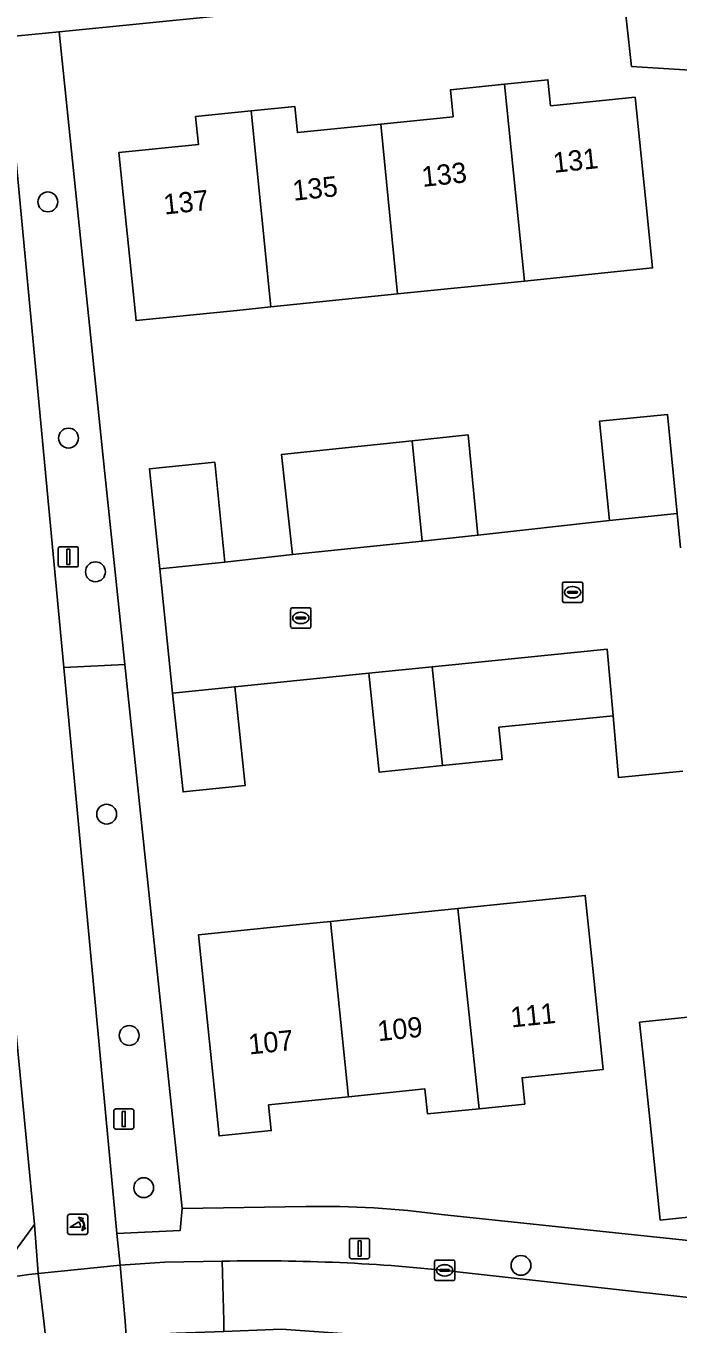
# Model space of a CAD drawing. Extents: x 158455 to 159797, y 387218 to 388672.
# Drawn here: x 159101.4 to 159133.6, y 387999.9 to 388063.9 of the extents above; entities that cross this region are included whole.
import ezdxf

# ---------------------------------------------------------------- set-up
doc = ezdxf.new("R2010")
doc.units = 0
for name, color, linetype in [('IMGEO_Boom', 7, 'Continuous'), ('IMGEO_Erf', 7, 'Continuous'), ('IMGEO_Fietspad_gesloten', 7, 'Continuous'), ('IMGEO_Groenvoorziening', 7, 'Continuous'), ('IMGEO_Kolk', 7, 'Continuous'), ('IMGEO_Lichtmast', 7, 'Continuous'), ('IMGEO_Muur', 7, 'Continuous'), ('IMGEO_Pand', 7, 'Continuous'), ('IMGEO_Pand_nummerreeks', 7, 'Continuous'), ('IMGEO_Poller', 7, 'Continuous'), ('IMGEO_Rijbaan_lokaal_open', 7, 'Continuous'), ('IMGEO_Voetpad_open', 7, 'Continuous')]:
    doc.layers.add(name, color=color, linetype=linetype)

msp = doc.modelspace()

# ---------------------------------------------------------------- linework, layer by layer
at = {"layer": 'IMGEO_Boom'}
for centre in [(159102.482, 388055.198), (159103.501, 388043.55), (159104.83, 388036.957), (159105.38, 388025.004), (159106.491, 388014.092), (159107.21, 388006.585), (159125.81, 388002.753)]:
    msp.add_circle(centre, 0.489, dxfattribs=at)
at = {"layer": 'IMGEO_Erf'}
for points in [[(159156.466, 388060.289), (159131.266, 388061.875), (159130.762, 388066.361), (159103.037, 388063.591), (159105.288, 388041.81), (159106.281, 388032.378), (159109.103, 388005.564), (159115.2, 388005.654)], [(159133.793, 388027.122), (159130.624, 388026.809), (159130.353, 388029.861), (159124.716, 388029.29), (159124.878, 388027.694), (159121.947, 388027.397), (159118.813, 388027.08), (159118.306, 388031.953), (159111.695, 388031.284), (159112.208, 388026.411), (159109.149, 388026.101), (159108.635, 388030.974), (159108.001, 388037.108), (159107.499, 388042.035), (159110.713, 388042.362), (159111.215, 388037.435), (159114.553, 388037.811), (159113.999, 388042.74), (159120.449, 388043.415), (159123.199, 388043.703), (159123.689, 388038.756), (159130.167, 388039.494), (159129.682, 388044.388), (159133.028, 388044.719), (159133.513, 388039.825), (159133.681, 388038.133)], [(159135.284, 388005.258), (159132.676, 388004.987), (159132.159, 388009.961), (159131.882, 388012.623), (159131.661, 388014.747), (159138.148, 388015.421)], [(159121.896, 388005.262), (159145.774, 388002.751), (159151.982, 388002.932), (159156.953, 388003.717), (159160.847, 388004.687), (159163.692, 388005.681), (159164.516, 388006.276)]]:
    msp.add_lwpolyline(points, dxfattribs=at)
for points in [[(159127.141, 388061.221), (159127.273, 388059.93), (159131.438, 388060.355), (159131.946, 388055.381), (159132.297, 388051.942), (159125.984, 388051.297), (159119.727, 388050.659), (159113.469, 388050.02), (159111.806, 388049.85), (159106.831, 388049.342), (159105.985, 388057.628), (159109.904, 388058.028), (159109.763, 388059.404), (159112.502, 388059.684), (159114.653, 388059.903), (159114.785, 388058.614), (159118.892, 388059.033), (159122.464, 388059.398), (159122.328, 388060.73), (159125, 388061.003)], [(159125.865, 388012.007), (159125.998, 388010.71), (159123.756, 388010.481), (159121.203, 388010.22), (159121.076, 388011.46), (159117.306, 388011.074), (159113.366, 388010.671), (159113.496, 388009.402), (159110.926, 388009.14), (159109.913, 388019.049), (159114.888, 388019.558), (159116.422, 388019.715), (159122.7, 388020.357), (159128.981, 388021), (159129.35, 388017.391), (159129.859, 388012.416)]]:
    msp.add_lwpolyline(points, close=True, dxfattribs=at)
msp.add_arc((159116.048, 387962.747), 42.915, 82.1675, 91.13168, dxfattribs=at)
at = {"layer": 'IMGEO_Fietspad_gesloten'}
msp.add_lwpolyline([(159099.438, 388029.434), (159101.83, 388004.777), (159102.005, 388002.359), (159106.049, 388002.764), (159105.882, 388004.329), (159103.262, 388032.237), (159100.343, 388063.322)], dxfattribs=at)
msp.add_lwpolyline([(159106.049, 388002.764), (159102.005, 388002.359), (159102.279, 388000), (159102.4, 387998.948), (159106.35, 387999.284), (159106.289, 388000)], close=True, dxfattribs=at)
at = {"layer": 'IMGEO_Groenvoorziening'}
for points in [[(159105.288, 388041.81), (159103.037, 388063.591), (159100.343, 388063.322), (159103.262, 388032.237), (159106.281, 388032.378)], [(159109.103, 388005.564), (159106.281, 388032.378), (159103.262, 388032.237), (159105.882, 388004.329), (159109.012, 388004.475)], [(159097.495, 388024.625), (159099.516, 388003.83), (159097.856, 388003.486), (159096.256, 388003.155), (159096.396, 388002.466), (159100.664, 388003.179), (159101.83, 388004.777), (159099.438, 388029.434), (159096.218, 388029.047)]]:
    msp.add_lwpolyline(points, close=True, dxfattribs=at)
at = {"layer": 'IMGEO_Kolk'}
for p, q in [((159127.853, 388035.523), (159127.853, 388036.375)), ((159127.928, 388036.449), (159128.78, 388036.449)), ((159128.854, 388036.375), (159128.854, 388035.523)), ((159128.112, 388035.943), (159128.112, 388035.955)), ((159128.55, 388035.906), (159128.152, 388035.906)), ((159128.155, 388035.992), (159128.553, 388035.992)), ((159128.341, 388036.229), (159128.366, 388036.229)), ((159128.596, 388035.955), (159128.596, 388035.943)), ((159114.454, 388034.254), (159114.454, 388035.106)), ((159114.529, 388035.18), (159115.381, 388035.18)), ((159115.455, 388035.106), (159115.455, 388034.254)), ((159128.78, 388035.449), (159127.928, 388035.449)), ((159128.364, 388035.669), (159128.339, 388035.669)), ((159114.713, 388034.674), (159114.713, 388034.686)), ((159115.151, 388034.637), (159114.753, 388034.637)), ((159114.756, 388034.723), (159115.154, 388034.723)), ((159114.942, 388034.96), (159114.967, 388034.96)), ((159115.197, 388034.686), (159115.197, 388034.674)), ((159115.381, 388034.18), (159114.529, 388034.18)), ((159114.965, 388034.4), (159114.94, 388034.4)), ((159121.548, 388002.084), (159121.548, 388002.936)), ((159121.623, 388003.01), (159122.475, 388003.01)), ((159121.807, 388002.504), (159121.807, 388002.516)), ((159122.245, 388002.467), (159121.847, 388002.467)), ((159121.85, 388002.553), (159122.248, 388002.553)), ((159122.036, 388002.79), (159122.061, 388002.79)), ((159122.291, 388002.516), (159122.291, 388002.504)), ((159122.549, 388002.936), (159122.549, 388002.084)), ((159122.475, 388002.01), (159121.623, 388002.01)), ((159122.059, 388002.23), (159122.034, 388002.23))]:
    msp.add_line(p, q, dxfattribs=at)
for points in [[(159127.853, 388035.523), (159127.853, 388036.375)], [(159127.928, 388036.449), (159128.78, 388036.449)], [(159128.854, 388036.375), (159128.854, 388035.523)], [(159114.454, 388034.254), (159114.454, 388035.106)], [(159114.529, 388035.18), (159115.381, 388035.18)], [(159115.455, 388035.106), (159115.455, 388034.254)], [(159128.78, 388035.449), (159127.928, 388035.449)], [(159115.381, 388034.18), (159114.529, 388034.18)], [(159121.548, 388002.084), (159121.548, 388002.936)], [(159121.623, 388003.01), (159122.475, 388003.01)], [(159122.549, 388002.936), (159122.549, 388002.084)], [(159122.475, 388002.01), (159121.623, 388002.01)]]:
    msp.add_lwpolyline(points, dxfattribs=at)
for centre, radius, start, end in [((159127.93, 388036.373), 0.0765, 91.55205, 178.44795), ((159127.93, 388036.373), 0.0765, 91.55205, 178.44795), ((159128.778, 388036.373), 0.0765, 1.55205, 88.44795), ((159128.778, 388036.373), 0.0765, 1.55205, 88.44795), ((159128.152, 388035.952), 0.0403, 85.87752, 175.75265), ((159128.149, 388035.942), 0.0366, 178.93798, 274.71019), ((159128.553, 388035.949), 0.043, 264.86636, 352.45326), ((159128.557, 388035.954), 0.0386, 1.73085, 96.63898), ((159114.531, 388035.104), 0.0765, 91.55205, 178.44795), ((159114.531, 388035.104), 0.0765, 91.55205, 178.44795), ((159115.379, 388035.104), 0.0765, 1.55205, 88.44795), ((159115.379, 388035.104), 0.0765, 1.55205, 88.44795), ((159127.93, 388035.525), 0.0765, 181.55205, 268.44795), ((159127.93, 388035.525), 0.0765, 181.55205, 268.44795), ((159128.778, 388035.525), 0.0765, 271.55205, 358.44795), ((159128.778, 388035.525), 0.0765, 271.55205, 358.44795), ((159114.753, 388034.683), 0.0403, 85.87752, 175.75265), ((159114.75, 388034.673), 0.0366, 178.93798, 274.71019), ((159115.154, 388034.68), 0.043, 264.86636, 352.45326), ((159115.158, 388034.685), 0.0386, 1.73085, 96.63898), ((159114.531, 388034.256), 0.0765, 181.55205, 268.44795), ((159114.531, 388034.256), 0.0765, 181.55205, 268.44795), ((159115.379, 388034.256), 0.0765, 271.55205, 358.44795), ((159115.379, 388034.256), 0.0765, 271.55205, 358.44795), ((159121.625, 388002.934), 0.0765, 91.55205, 178.44795), ((159121.625, 388002.934), 0.0765, 91.55205, 178.44795), ((159121.847, 388002.513), 0.0403, 85.87752, 175.75265), ((159121.844, 388002.503), 0.0366, 178.93798, 274.71019), ((159122.248, 388002.51), 0.043, 264.86636, 352.45326), ((159122.252, 388002.515), 0.0386, 1.73085, 96.63898), ((159122.473, 388002.934), 0.0765, 1.55205, 88.44795), ((159122.473, 388002.934), 0.0765, 1.55205, 88.44795), ((159121.625, 388002.086), 0.0765, 181.55205, 268.44795), ((159121.625, 388002.086), 0.0765, 181.55205, 268.44795), ((159122.473, 388002.086), 0.0765, 271.55205, 358.44795), ((159122.473, 388002.086), 0.0765, 271.55205, 358.44795)]:
    msp.add_arc(centre, radius, start, end, dxfattribs=at)
for centre, major_axis, ratio, start_param, end_param in [((159128.34, 388035.949), (-0.387, 0.002), 0.722429, 4.712389, 7.853982), ((159128.365, 388035.949), (-0.39, 0.002), 0.717154, 1.570796, 4.712389), ((159114.941, 388034.68), (-0.387, 0.002), 0.722429, 4.712389, 7.853982), ((159114.966, 388034.68), (-0.39, 0.002), 0.717154, 1.570796, 4.712389), ((159122.035, 388002.51), (-0.387, 0.002), 0.722429, 4.712389, 7.853982), ((159122.06, 388002.51), (-0.39, 0.002), 0.717154, 1.570796, 4.712389)]:
    msp.add_ellipse(centre, major_axis=major_axis, ratio=ratio, start_param=start_param, end_param=end_param, dxfattribs=at)
at = {"layer": 'IMGEO_Lichtmast'}
for p, q in [((159102.995, 388037.296), (159102.995, 388038.096)), ((159102.995, 388038.096), (159102.995, 388037.296)), ((159103.095, 388038.196), (159103.885, 388038.196)), ((159103.885, 388038.196), (159103.095, 388038.196)), ((159103.985, 388038.096), (159103.985, 388037.296)), ((159103.985, 388037.296), (159103.985, 388038.096)), ((159103.885, 388037.196), (159103.095, 388037.196)), ((159103.095, 388037.196), (159103.885, 388037.196)), ((159105.732, 388009.572), (159105.732, 388010.372)), ((159105.732, 388010.372), (159105.732, 388009.572)), ((159105.832, 388010.472), (159106.622, 388010.472)), ((159106.622, 388010.472), (159105.832, 388010.472)), ((159106.722, 388010.372), (159106.722, 388009.572)), ((159106.722, 388009.572), (159106.722, 388010.372)), ((159106.622, 388009.472), (159105.832, 388009.472)), ((159105.832, 388009.472), (159106.622, 388009.472)), ((159117.355, 388003.185), (159117.355, 388003.985)), ((159117.355, 388003.985), (159117.355, 388003.185)), ((159117.455, 388004.085), (159118.245, 388004.085)), ((159118.245, 388004.085), (159117.455, 388004.085)), ((159118.345, 388003.985), (159118.345, 388003.185)), ((159118.345, 388003.185), (159118.345, 388003.985)), ((159118.245, 388003.085), (159117.455, 388003.085)), ((159117.455, 388003.085), (159118.245, 388003.085))]:
    msp.add_line(p, q, dxfattribs=at)
for points in [[(159103.415, 388038.071), (159103.565, 388038.071), (159103.565, 388037.321), (159103.415, 388037.321), (159103.415, 388038.071)], [(159106.152, 388010.347), (159106.302, 388010.347), (159106.302, 388009.597), (159106.152, 388009.597), (159106.152, 388010.347)], [(159117.775, 388003.96), (159117.925, 388003.96), (159117.925, 388003.21), (159117.775, 388003.21), (159117.775, 388003.96)]]:
    msp.add_lwpolyline(points, dxfattribs=at)
for centre, start, end in [((159103.095, 388038.096), 90, 180), ((159103.095, 388038.096), 90, 180), ((159103.885, 388038.096), 0, 90), ((159103.885, 388038.096), 360, 90), ((159103.095, 388037.296), 180, 270), ((159103.095, 388037.296), 180, 270), ((159103.885, 388037.296), 270, 0), ((159103.885, 388037.296), 270, 0), ((159105.832, 388010.372), 90, 180), ((159105.832, 388010.372), 90, 180), ((159106.622, 388010.372), 0, 90), ((159106.622, 388010.372), 360, 90), ((159105.832, 388009.572), 180, 270), ((159105.832, 388009.572), 180, 270), ((159106.622, 388009.572), 270, 0), ((159106.622, 388009.572), 270, 0), ((159117.455, 388003.985), 90, 180), ((159117.455, 388003.985), 90, 180), ((159118.245, 388003.985), 0, 90), ((159118.245, 388003.985), 360, 90), ((159117.455, 388003.185), 180, 270), ((159117.455, 388003.185), 180, 270), ((159118.245, 388003.185), 270, 0), ((159118.245, 388003.185), 270, 0)]:
    msp.add_arc(centre, 0.1, start, end, dxfattribs=at)
at = {"layer": 'IMGEO_Muur'}
for points in [[(159118.306, 388031.953), (159111.695, 388031.284)], [(159133.793, 388027.122), (159130.624, 388026.809)]]:
    msp.add_lwpolyline(points, dxfattribs=at)
at = {"layer": 'IMGEO_Pand'}
for points in [[(159119.727, 388050.659), (159125.984, 388051.297), (159125, 388061.003), (159122.328, 388060.73), (159122.464, 388059.398), (159118.892, 388059.033)], [(159125.984, 388051.297), (159132.297, 388051.942), (159131.946, 388055.381), (159131.438, 388060.355), (159127.273, 388059.93), (159127.141, 388061.221), (159125, 388061.003)], [(159112.502, 388059.684), (159109.763, 388059.404), (159109.904, 388058.028), (159105.985, 388057.628), (159106.831, 388049.342), (159111.806, 388049.85), (159113.469, 388050.02)], [(159119.727, 388050.659), (159118.892, 388059.033), (159114.785, 388058.614), (159114.653, 388059.903), (159112.502, 388059.684), (159113.469, 388050.02)], [(159133.513, 388039.825), (159133.028, 388044.719), (159129.682, 388044.388), (159130.167, 388039.494)], [(159120.942, 388038.472), (159120.449, 388043.415), (159113.999, 388042.74), (159114.553, 388037.811)], [(159120.942, 388038.472), (159123.689, 388038.756), (159123.199, 388043.703), (159120.449, 388043.415)], [(159108.001, 388037.108), (159111.215, 388037.435), (159110.713, 388042.362), (159107.499, 388042.035)], [(159121.426, 388032.269), (159121.947, 388027.397), (159124.878, 388027.694), (159124.716, 388029.29), (159130.353, 388029.861), (159130.056, 388033.144), (159124.365, 388032.567)], [(159121.426, 388032.269), (159118.306, 388031.953), (159118.813, 388027.08), (159121.947, 388027.397)], [(159112.208, 388026.411), (159111.695, 388031.284), (159108.635, 388030.974), (159109.149, 388026.101)], [(159122.7, 388020.357), (159123.756, 388010.481), (159125.998, 388010.71), (159125.865, 388012.007), (159129.859, 388012.416), (159129.35, 388017.391), (159128.981, 388021)], [(159117.306, 388011.074), (159121.076, 388011.46), (159121.203, 388010.22), (159123.756, 388010.481), (159122.7, 388020.357), (159116.422, 388019.715), (159117.293, 388011.201)], [(159117.306, 388011.074), (159117.293, 388011.201), (159116.422, 388019.715), (159114.888, 388019.558), (159109.913, 388019.049), (159110.926, 388009.14), (159113.496, 388009.402), (159113.366, 388010.671)], [(159138.148, 388015.421), (159131.661, 388014.747), (159131.882, 388012.623), (159132.159, 388009.961), (159132.676, 388004.987), (159135.284, 388005.258), (159135.151, 388006.534), (159138.986, 388006.933)]]:
    msp.add_lwpolyline(points, close=True, dxfattribs=at)
at = {"layer": 'IMGEO_Poller'}
for p, q in [((159103.455, 388005.18), (159103.455, 388004.373)), ((159103.455, 388005.18), (159103.455, 388004.373)), ((159104.357, 388005.275), (159103.549, 388005.275)), ((159104.357, 388005.275), (159103.549, 388005.275)), ((159104.451, 388004.373), (159104.451, 388005.18)), ((159104.451, 388004.373), (159104.451, 388005.18)), ((159103.549, 388004.278), (159104.357, 388004.278)), ((159103.549, 388004.278), (159104.357, 388004.278))]:
    msp.add_line(p, q, dxfattribs=at)
for points in [[(159104.134, 388005.004), (159104.122, 388004.931), (159103.997, 388005.136)], [(159103.997, 388005.136), (159104.228, 388005.07), (159104.157, 388005.038)], [(159104.09, 388004.631), (159103.577, 388004.631), (159104.007, 388004.906)], [(159104.15, 388004.459), (159104.216, 388004.69), (159104.246, 388004.622)], [(159104.282, 388004.595), (159104.354, 388004.584), (159104.15, 388004.459)]]:
    msp.add_lwpolyline(points, dxfattribs=at)
for centre, radius, start, end in [((159103.549, 388005.18), 0.0946, 90, 180), ((159103.549, 388005.18), 0.0946, 90, 180), ((159103.776, 388004.691), 0.476, 351.75274, 41.16905), ((159103.776, 388004.691), 0.516, 349.35686, 42.29123), ((159104.357, 388005.18), 0.0946, 0, 90), ((159104.357, 388005.18), 0.0946, 0, 90), ((159103.549, 388004.373), 0.0946, 180, 270), ((159103.549, 388004.373), 0.0946, 180, 270), ((159103.762, 388004.681), 0.332, 351.32473, 42.4854), ((159104.357, 388004.373), 0.0946, 270, 0), ((159104.357, 388004.373), 0.0946, 270, 0)]:
    msp.add_arc(centre, radius, start, end, dxfattribs=at)
at = {"layer": 'IMGEO_Rijbaan_lokaal_open'}
for points in [[(159133.681, 388038.133), (159133.513, 388039.825), (159130.167, 388039.494), (159123.689, 388038.756), (159120.942, 388038.472), (159114.553, 388037.811), (159111.215, 388037.435), (159108.001, 388037.108), (159108.635, 388030.974), (159111.695, 388031.284), (159118.306, 388031.953), (159121.426, 388032.269), (159124.365, 388032.567), (159130.056, 388033.144), (159130.353, 388029.861), (159130.624, 388026.809), (159133.793, 388027.122)], [(159111.085, 388002.961), (159111.151, 388000), (159111.162, 387999.496), (159113.999, 387999.601), (159119.759, 387999.202), (159122.837, 387998.906), (159140.412, 387997.024), (159140.557, 387997.013)], [(159154.336, 388000.295), (159151.726, 387999.996), (159151.249, 387999.961), (159150.24, 387999.905), (159147.606, 387999.932), (159146.62, 387999.966), (159145.955, 387999.996), (159141.502, 388000.352), (159122.662, 388002.443)], [(159102.279, 388000), (159102.005, 388002.359)], [(159094.753, 388001.222), (159095.486, 387997.804), (159097.119, 387998.159), (159097.931, 387998.297), (159098.978, 387998.476), (159101.874, 387998.89), (159102.4, 387998.948), (159102.279, 388000)]]:
    msp.add_lwpolyline(points, dxfattribs=at)
msp.add_lwpolyline([(159111.085, 388002.961), (159108.25, 388002.917), (159106.049, 388002.764), (159106.289, 388000), (159106.35, 387999.284), (159108.825, 387999.409), (159111.162, 387999.496), (159111.151, 388000)], close=True, dxfattribs=at)
for centre, radius, start, end in [((159112.912, 387914.155), 88.825, 83.69784, 91.17831), ((159115.118, 387895.023), 108.134, 96.96543, 100.85565)]:
    msp.add_arc(centre, radius, start, end, dxfattribs=at)
at = {"layer": 'IMGEO_Voetpad_open'}
msp.add_lwpolyline([(159130.418, 388069.796), (159126.448, 388069.398), (159104.708, 388067.272), (159100.171, 388066.828), (159100.343, 388063.322), (159103.037, 388063.591), (159130.762, 388066.361)], close=True, dxfattribs=at)
for points in [[(159133.595, 388070.095), (159132.517, 388070.006), (159130.418, 388069.796), (159130.762, 388066.361), (159131.266, 388061.875), (159156.466, 388060.289)], [(159164.516, 388006.276), (159163.692, 388005.681), (159160.847, 388004.687), (159156.953, 388003.717), (159151.982, 388002.932), (159145.774, 388002.751), (159121.896, 388005.262)], [(159115.2, 388005.654), (159109.103, 388005.564), (159109.012, 388004.475), (159105.882, 388004.329), (159106.049, 388002.764), (159108.25, 388002.917), (159111.085, 388002.961)], [(159102.005, 388002.359), (159101.83, 388004.777), (159100.664, 388003.179), (159096.396, 388002.466), (159096.256, 388003.155)], [(159122.662, 388002.443), (159141.502, 388000.352), (159145.955, 387999.996), (159146.62, 387999.966), (159147.606, 387999.932), (159150.24, 387999.905), (159151.249, 387999.961), (159151.726, 387999.996), (159154.336, 388000.295)]]:
    msp.add_lwpolyline(points, dxfattribs=at)
for centre, radius, start, end in [((159116.048, 387962.747), 42.915, 82.1675, 91.13168), ((159112.912, 387914.155), 88.825, 83.69784, 91.17831), ((159115.118, 387895.023), 108.134, 96.96543, 100.85565)]:
    msp.add_arc(centre, radius, start, end, dxfattribs=at)

# ---------------------------------------------------------------- texts
at = {"layer": 'IMGEO_Pand_nummerreeks'}
for s, rotation, p in [('131', 6.11526, (159127.439, 388056.628)), ('133', 6.11526, (159120.963, 388055.934)), ('135', 6.11526, (159114.6, 388055.252)), ('137', 6.11526, (159108.237, 388054.57)), ('111', 5.88859, (159125.344, 388014.484)), ('109', 5.88859, (159118.78, 388013.807)), ('107', 5.88859, (159112.419, 388013.151))]:
    msp.add_text(s, height=1, rotation=rotation, dxfattribs=at).set_placement(p)

doc.saveas('drawing.dxf')
